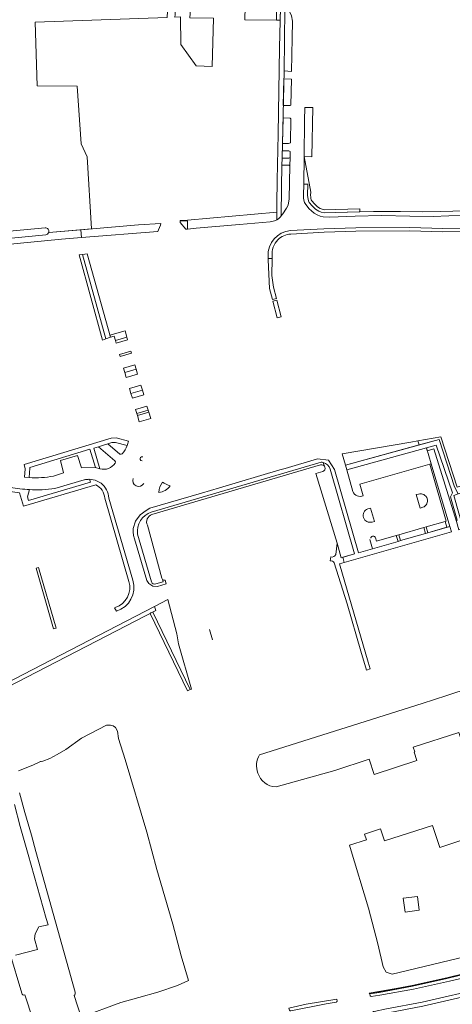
# Model space of a CAD drawing. Header units: metres. Extents: x 209813 to 223847, y 571801 to 587119.
# Tile 618 of 656: x 219278 to 219458, y 582209 to 582618. Entities that reach past the tile are written whole.
import ezdxf

# ---------------------------------------------------------------- set-up
doc = ezdxf.new("R2010")
doc.units = ezdxf.units.M
for name, color, linetype, lineweight in [('B-RO-GK-BESCHOEIING-G', 8, 'GK-BESCHOEIING', 0), ('B-RO-GR-BEPLANTING_CULTUUR_BOSPLANTSOEN-GV', 8, 'Continuous', 0), ('B-RO-GR-BEPLANTING_CULTUUR_HEESTERS-GV', 8, 'Continuous', 0), ('B-RO-GR-BEPLANTING_CULTUUR_ROOS-GV', 8, 'Continuous', 0), ('B-RO-GR-GRAS-GV', 8, 'Continuous', 0), ('B-RO-OG-TERREIN_CULTUURSCHEIDING-GV', 8, 'Continuous', 0), ('B-RO-OG-WEG-GV', 8, 'Continuous', 0), ('B-RO-VH-VERHARDING_OPEN-GV', 8, 'Continuous', 0), ('B-RO-VH-VERHARDING_ROOSTER-G', 8, 'Continuous', 0), ('B-RO-VH-VERHARDING_TEGEL-GV', 8, 'Continuous', 0)]:
    doc.layers.add(name, color=color, linetype=linetype, lineweight=lineweight)
doc.linetypes.add('GK-BESCHOEIING', pattern='A,30,-5,[1,NLCS.shx,S=1,R=0,X=0,Y=0],-5', length=40)

msp = doc.modelspace()

# ---------------------------------------------------------------- linework, layer by layer
at = {"layer": 'B-RO-GK-BESCHOEIING-G', "flags": 128}
msp.add_lwpolyline([(219292.468, 582364.803), (219285.217, 582389.942), (219286.158, 582390.239), (219293.456, 582365.155)], close=True, dxfattribs=at)
at = {"layer": 'B-RO-GR-BEPLANTING_CULTUUR_BOSPLANTSOEN-GV', "flags": 128}
msp.add_lwpolyline([(219399.591, 582560.721), (219399.887, 582581.11), (219396.648, 582581.157), (219396.564, 582575.696), (219396.304, 582560.769)], close=True, dxfattribs=at)
at = {"layer": 'B-RO-GR-BEPLANTING_CULTUUR_HEESTERS-GV', "flags": 128}
for points in [[(219343.2, 582630.203), (219342.875, 582619.721), (219342.773, 582618.623), (219345.131, 582618.707), (219345.264, 582607.235), (219351.576, 582598.376), (219358.252, 582598.162), (219358.704, 582618.226), (219348.878, 582618.381), (219349.589, 582627.212), (219348.644, 582627.226), (219348.689, 582630.117)], [(219384.946, 582622.689), (219371.873, 582622.916), (219371.786, 582617.57), (219384.86, 582617.36)], [(219391.161, 582596.134), (219391.428, 582609.967), (219391.492, 582616.887), (219391.145, 582619.145), (219390.656, 582620.183), (219389.948, 582621.333), (219389.349, 582621.837), (219388.761, 582622.263), (219388.406, 582622.41), (219388.224, 582608.763), (219388.009, 582596.306)], [(219390.895, 582582.127), (219391.098, 582592.883), (219387.938, 582593.001), (219387.699, 582581.957), (219390.501, 582581.939)], [(219387.358, 582566.203), (219389.901, 582566.182), (219390.659, 582566.421), (219390.806, 582576.42), (219390.549, 582576.755), (219387.588, 582576.822)], [(219387.293, 582563.18), (219387.227, 582560.108), (219390.021, 582560.121), (219390.528, 582560.325), (219390.584, 582562.875), (219390.02, 582563.126)], [(219387.154, 582557.219), (219387, 582547.921), (219386.867, 582536.139), (219387.562, 582536.967), (219389.094, 582539.353), (219389.668, 582540.64), (219390.196, 582543.196), (219390.451, 582556.865), (219389.987, 582557.149)], [(219302.992, 582520.058), (219312.762, 582484.667), (219314.109, 582485.221), (219304.45, 582520.208)], [(219381.458, 582517.934), (219382.04, 582506.1), (219383.251, 582501.429), (219384.848, 582501.843), (219383.695, 582506.623), (219382.994, 582511.381), (219383.104, 582518.522), (219381.433, 582518.44)], [(219385.202, 582493.904), (219386.822, 582494.32), (219385.001, 582501.211), (219383.414, 582500.8)], [(219316.083, 582485.791), (219317.526, 582486.203), (219318.069, 582484.493), (219322.815, 582485.855), (219322.154, 582488.512), (219315.817, 582486.736)], [(219321.982, 582471.164), (219322.576, 582469.141), (219327.293, 582470.526), (219326.702, 582472.55)], [(219324.543, 582462.442), (219329.251, 582463.824), (219328.647, 582465.891), (219323.936, 582464.508)], [(219326.971, 582454.153), (219331.675, 582455.52), (219331.169, 582457.258), (219326.464, 582455.897)], [(219327.184, 582453.419), (219327.953, 582450.774), (219332.706, 582452.173), (219331.889, 582454.786)], [(219440.553, 582442.355), (219412.14, 582437.378), (219413.45, 582432.796), (219444.028, 582441.128), (219443.551, 582442.88)], [(219447.65, 582404.69), (219455.504, 582406.953), (219454.792, 582409.426), (219446.938, 582407.158)], [(219445.918, 582406.863), (219435.647, 582403.897), (219436.357, 582401.438), (219446.63, 582404.397)]]:
    msp.add_lwpolyline(points, close=True, dxfattribs=at)
for points in [[(219322.935, 582440.872), (219318.118, 582442.123), (219316.635, 582442.098), (219314.964, 582441.591), (219319.974, 582437.353)], [(219304.065, 582431.667), (219309.785, 582431.735), (219307.485, 582439.321), (219282.542, 582431.752), (219282.626, 582431.47), (219282.337, 582427.601)], [(219317.897, 582434.588), (219311.029, 582440.397), (219309.075, 582439.804), (219311.608, 582431.21)], [(219292.425, 582428.244), (219296.604, 582429.511), (219295.246, 582434.718), (219302.414, 582436.816), (219304.065, 582431.667)], [(219282.423, 582422.586), (219281.613, 582419.556), (219282.066, 582418.066), (219307.74, 582425.66), (219307.381, 582426.872)], [(219305.079, 582426.6), (219293.01, 582423.103)], [(219443.828, 582420.733), (219442.847, 582420.509), (219444.447, 582414.851), (219445.574, 582415.252)], [(219424.594, 582409.159), (219425.459, 582409.404), (219423.861, 582414.963), (219422.722, 582414.63)], [(219408.789, 582392.194), (219414.142, 582375.227), (219419.79, 582355.557), (219422.21, 582347.75), (219423.679, 582348.205), (219422.894, 582350.943), (219410.956, 582391.768), (219412.95, 582392.337), (219412.325, 582394.516), (219411.664, 582394.301), (219409.993, 582400.448), (219409.502, 582395.681)], [(219423.555, 582401.888), (219424.659, 582398.068), (219435.277, 582401.126), (219434.567, 582403.585), (219426.374, 582401.219), (219425.973, 582402.551)], [(219424.753, 582403.262), (219424.249, 582403.133)], [(219407.364, 582394.675), (219407.108, 582393.065)]]:
    msp.add_lwpolyline(points, dxfattribs=at)
at = {"layer": 'B-RO-GR-BEPLANTING_CULTUUR_HEESTERS-GV'}
for points in [[(219319.974, 582437.353, 0.3881391), (219320.926, 582437.51)], [(219320.926, 582437.51, 0.0771988), (219322.935, 582440.872)], [(219311.608, 582431.21, 0.3155157), (219318.02, 582433.599)], [(219318.02, 582433.599, 0.3349096), (219317.897, 582434.588)], [(219329.437, 582436.191, 1.160866), (219329.134, 582434.523)], [(219282.337, 582427.601, 0.0686944), (219292.425, 582428.244)], [(219307.381, 582426.872, 0.0705184), (219305.079, 582426.6)], [(219337.579, 582425.757, 0.1147016), (219336.042, 582421.471)], [(219340.744, 582424.12, -0.0598591), (219337.579, 582425.757)], [(219293.01, 582423.103, -0.0516593), (219282.423, 582422.586)], [(219336.042, 582421.471, 0.2268225), (219340.744, 582424.12)], [(219445.574, 582415.252, 0.9822972), (219443.828, 582420.733)], [(219422.722, 582414.63, 0.9827201), (219424.594, 582409.159)], [(219425.973, 582402.551, 0.8008596), (219423.945, 582402.391)], [(219407.108, 582393.065, -0.2671888), (219408.789, 582392.194)], [(219409.502, 582395.681, -0.3635178), (219407.364, 582394.675)]]:
    msp.add_lwpolyline(points, format="xyb", dxfattribs=at)
at = {"layer": 'B-RO-GR-BEPLANTING_CULTUUR_ROOS-GV', "flags": 128}
for points in [[(219448.432, 582433.164), (219449.026, 582433.341), (219447.076, 582439.982), (219414.002, 582430.865), (219416.573, 582421.88)], [(219404.278, 582433.891), (219404.936, 582431.927)], [(219420.863, 582420.075), (219419.477, 582424.804), (219448.432, 582433.164)], [(219404.04, 582430.07), (219401.211, 582429.236), (219409.993, 582400.448), (219411.664, 582394.301), (219417.195, 582395.918), (219407.113, 582431.053)]]:
    msp.add_lwpolyline(points, dxfattribs=at)
at = {"layer": 'B-RO-GR-BEPLANTING_CULTUUR_ROOS-GV'}
for points in [[(219407.113, 582431.053, 0.2769255), (219404.278, 582433.891)], [(219404.936, 582431.927, -0.4132419), (219404.04, 582430.07)], [(219416.573, 582421.88, 0.4408233), (219420.863, 582420.075)]]:
    msp.add_lwpolyline(points, format="xyb", dxfattribs=at)
at = {"layer": 'B-RO-GR-GRAS-GV', "flags": 128}
for points in [[(219290.429, 582529.332), (219308.174, 582530.81), (219306.367, 582560.654), (219303.89, 582565.993), (219302.17, 582589.938), (219285.651, 582590.152), (219284.808, 582616.539), (219339.476, 582618.504), (219339.824, 582623.648), (219340.546, 582636.147), (219341.046, 582647.846), (219341.659, 582661.487), (219342.756, 582688.845), (219343.298, 582701.775), (219344.321, 582729.632)], [(219108.583, 582626.421), (219108.204, 582605.184), (219108.023, 582596.8), (219108.148, 582596.08), (219109.827, 582594.315), (219113.39, 582591.359), (219116.8, 582587.96), (219118.974, 582586.126), (219131.077, 582571.99), (219154.63, 582542.174), (219162.747, 582533.233), (219167.009, 582529.179), (219172.787, 582525.723), (219179.147, 582523.061), (219186.142, 582521.351), (219194.149, 582521.448), (219214.472, 582523.947), (219225.217, 582525.472), (219240.207, 582526.65), (219288.935, 582531.271)], [(219505.227, 582238.308), (219497.921, 582266.084), (219492.765, 582283.538), (219488.375, 582299.187), (219485.65, 582306.465), (219482.344, 582316.779), (219479.852, 582327.08), (219475.315, 582343.622), (219455.484, 582337.228)], [(219455.484, 582337.228), (219445.23, 582333.922), (219377.884, 582312.602)], [(219300.973, 582212.667), (219303.822, 582203.777), (219320.302, 582209.756), (219327.796, 582211.821), (219335.649, 582214.129), (219343.766, 582216.841), (219348.332, 582218.88), (219345.366, 582229.135), (219341.951, 582242.309), (219335.202, 582264.992), (219331.074, 582280.449), (219322.127, 582310.654), (219319.366, 582319.297), (219318.882, 582322.452), (219318.081, 582323.93), (219317.13, 582324.651), (219316.006, 582324.895), (219314.352, 582324.906), (219303.949, 582319.541), (219297.463, 582314.741), (219293.981, 582312.636), (219290.82, 582310.974), (219287.957, 582309.934), (219287.228, 582309.748), (219286.979, 582309.748), (219283.861, 582308.319), (219277.823, 582305.892)], [(219384.684, 582299.272), (219409.121, 582306.04), (219423.324, 582310.754), (219425.374, 582304.431), (219443.108, 582310.182), (219441.963, 582313.73), (219442.196, 582313.805), (219441.553, 582315.747), (219460.46, 582321.891), (219473.713, 582281.049), (219472.632, 582280.698), (219474.605, 582274.887), (219474.936, 582274.987), (219475.279, 582274.987), (219475.556, 582274.497), (219488.256, 582232.328)], [(219278.359, 582296.771), (219280.557, 582288.682), (219283.235, 582279.204), (219285.095, 582272.413)], [(219276.672, 582229.472), (219285.708, 582231.793), (219284.574, 582236.204), (219284.861, 582238.287), (219286.385, 582241.167), (219290.123, 582242.063), (219289.382, 582244.607), (219281.943, 582271.278), (219278.559, 582282.831), (219276.236, 582291.943)], [(219472.632, 582280.698), (219452.56, 582274.186), (219449.598, 582283.314), (219429.607, 582276.827), (219427.987, 582281.82), (219421.384, 582279.677), (219422.157, 582277.294), (219415.152, 582275.021), (219415.456, 582274.168), (219423.064, 582249.004), (219426.923, 582234.145), (219429.073, 582224.642), (219430.372, 582222.434), (219432.858, 582221.626), (219477.164, 582232.243)], [(219285.095, 582272.413), (219301.345, 582214.097)], [(219443.29, 582253.81), (219437.36, 582253.087)], [(219443.29, 582253.81), (219444.013, 582248.17), (219438.228, 582247.302), (219437.36, 582253.087)], [(219279.212, 582213.636), (219268.957, 582247.959)], [(219283.863, 582202.959), (219280.52, 582212.927)]]:
    msp.add_lwpolyline(points, dxfattribs=at)
at = {"layer": 'B-RO-GR-GRAS-GV'}
for points in [[(219288.935, 582531.271, -0.5129154), (219290.429, 582529.332)], [(219377.884, 582312.602, 0.247087), (219377.208, 582305.018)], [(219377.208, 582305.018, 0.3332472), (219384.684, 582299.272)], [(219280.52, 582212.927, -0.4210396), (219279.212, 582213.636)], [(219301.345, 582214.097, -0.2672397), (219300.973, 582212.667)]]:
    msp.add_lwpolyline(points, format="xyb", dxfattribs=at)
at = {"layer": 'B-RO-OG-TERREIN_CULTUURSCHEIDING-GV', "flags": 128}
for points in [[(219386.512, 582622.665), (219384.946, 582622.689), (219384.86, 582617.36), (219386.408, 582617.331)], [(219419.421, 582537.853), (219419.412, 582539.058), (219409.496, 582538.808), (219404.941, 582538.669), (219403.817, 582538.947), (219402.971, 582539.236), (219401.847, 582539.924), (219400.597, 582541.124), (219399.538, 582542.456), (219399.305, 582542.881), (219399.171, 582543.357), (219399.074, 582543.99), (219399.03, 582544.763), (219399.08, 582546.061), (219396.304, 582560.769), (219396.166, 582549.391), (219397.866, 582549.372), (219397.779, 582544.752), (219397.829, 582543.86), (219397.947, 582543.092), (219398.14, 582542.404), (219398.487, 582541.774), (219399.678, 582540.273), (219401.079, 582538.928), (219402.437, 582538.098), (219403.464, 582537.747), (219404.641, 582537.456), (219409.196, 582537.595)], [(219348.026, 582530.726), (219347.919, 582534.11), (219344.916, 582534.004), (219344.944, 582533.447), (219347.34, 582530.671)], [(219444.028, 582441.128), (219452.402, 582443.41), (219458.665, 582423.748), (219460.234, 582420.894), (219466.045, 582422.695), (219475.7, 582425.769), (219488.559, 582429.764), (219487.925, 582432.077), (219459.833, 582423.569), (219452.972, 582444.53), (219443.551, 582442.88)], [(219447.43, 582438.698), (219450.166, 582439.452), (219459.539, 582409.422), (219459.822, 582409.917), (219457.105, 582419.641), (219457.842, 582421.26), (219451.124, 582441.098), (219447.076, 582439.982)], [(219449.026, 582433.341), (219448.432, 582433.164), (219455.26, 582409.561), (219454.792, 582409.426), (219455.504, 582406.953), (219456.779, 582407.32)], [(219334.336, 582374.116), (219334.825, 582372.455), (219333.562, 582371.802), (219349.113, 582339.607), (219349.669, 582339.82), (219344.252, 582358.62), (219343.577, 582362.717), (219339.762, 582377.031)]]:
    msp.add_lwpolyline(points, close=True, dxfattribs=at)
for points in [[(219348.026, 582530.726), (219351.503, 582531.005), (219369.512, 582532.546), (219382.264, 582533.704), (219384.052, 582534.073), (219384.985, 582534.483), (219385.012, 582537.69), (219347.981, 582534.409), (219344.905, 582534.223), (219344.916, 582534.004)], [(219403.362, 582434.008), (219332.974, 582413.26)], [(219333.233, 582412.251), (219403.082, 582432.828)], [(219327.288, 582404.123), (219333.094, 582384.386), (219333.37, 582383.816), (219333.748, 582383.501), (219334.296, 582383.362), (219334.828, 582383.456), (219337.862, 582384.348), (219337.569, 582385.344), (219337.279, 582385.874), (219331.345, 582407.79)]]:
    msp.add_lwpolyline(points, dxfattribs=at)
at = {"layer": 'B-RO-OG-TERREIN_CULTUURSCHEIDING-GV'}
for points in [[(219403.082, 582432.828, -0.4130942), (219404.936, 582431.927)], [(219332.974, 582413.26, 0.3646456), (219327.288, 582404.123)], [(219331.345, 582407.79, -0.4472922), (219333.233, 582412.251)]]:
    msp.add_lwpolyline(points, format="xyb", dxfattribs=at)
at = {"layer": 'B-RO-OG-WEG-GV', "flags": 128}
for points in [[(219289.218, 582528.284), (219240.466, 582523.661), (219225.546, 582522.489), (219214.865, 582520.973), (219194.351, 582518.45), (219185.799, 582518.347), (219178.205, 582520.202), (219171.43, 582523.039), (219165.182, 582526.776), (219160.6, 582531.135), (219152.34, 582540.234), (219137.654, 582558.825)], [(219304.024, 582527.196), (219335.646, 582529.733), (219335.964, 582530.361), (219336.721, 582532.34), (219336.894, 582532.984), (219327.693, 582532.437), (219303.763, 582530.443)], [(219197.653, 582516.507), (219240.448, 582521.131), (219295.767, 582526.534), (219304.024, 582527.196), (219303.763, 582530.443), (219290.429, 582529.332)]]:
    msp.add_lwpolyline(points, dxfattribs=at)
at = {"layer": 'B-RO-OG-WEG-GV'}
msp.add_lwpolyline([(219290.429, 582529.332, -0.2882452), (219289.218, 582528.284)], format="xyb", dxfattribs=at)
at = {"layer": 'B-RO-OG-WEG-GV', "flags": 128}
msp.add_lwpolyline([(219423.305, 582213.732), (219423.586, 582213.423), (219434.55, 582215.276), (219441.238, 582216.589), (219455.56, 582219.715), (219469.753, 582223.219), (219484.149, 582226.474), (219484.03, 582226.997), (219483.664, 582226.869), (219469.594, 582223.509), (219455.522, 582220.067), (219441.201, 582216.899), (219434.508, 582215.566)], close=True, dxfattribs=at)
at = {"layer": 'B-RO-VH-VERHARDING_OPEN-GV', "flags": 128}
msp.add_lwpolyline([(219332.819, 582371.418), (219332.468, 582371.237), (219347.959, 582339.166), (219349.113, 582339.607), (219333.562, 582371.802)], close=True, dxfattribs=at)
at = {"layer": 'B-RO-VH-VERHARDING_ROOSTER-G', "flags": 128}
msp.add_lwpolyline([(219357.095, 582364.524), (219358.37, 582360.281)], dxfattribs=at)
at = {"layer": 'B-RO-VH-VERHARDING_TEGEL-GV', "flags": 128}
for points in [[(219387.227, 582560.108), (219388.009, 582596.306), (219388.224, 582608.763), (219388.406, 582622.41), (219387.539, 582622.598), (219386.512, 582622.665), (219386.186, 582605.929), (219385.557, 582570.067), (219385.2, 582550.943), (219385.042, 582541.177), (219384.985, 582534.483), (219385.722, 582534.948), (219386.554, 582535.767), (219386.867, 582536.139), (219387, 582547.921), (219387.154, 582557.219)], [(219467.923, 582538.352), (219453.055, 582538.003), (219445.424, 582537.883), (219436.318, 582537.957), (219425.068, 582537.951), (219419.112, 582537.845), (219409.196, 582537.595), (219404.641, 582537.456), (219403.464, 582537.747), (219402.437, 582538.098), (219401.079, 582538.928), (219399.678, 582540.273), (219398.487, 582541.774), (219398.14, 582542.404), (219397.947, 582543.092), (219397.829, 582543.86), (219397.779, 582544.752), (219397.866, 582549.372), (219396.166, 582549.391), (219396.077, 582544.737), (219396.136, 582543.683), (219396.282, 582542.732), (219396.556, 582541.756), (219397.057, 582540.846), (219398.429, 582539.116), (219399.387, 582538.196), (219400.499, 582537.29), (219401.71, 582536.55), (219402.984, 582536.114), (219404.18, 582535.819), (219406.848, 582535.634), (219417.512, 582536.068), (219428.495, 582536.275), (219440.115, 582536.119), (219449.792, 582535.973), (219456.407, 582536.122), (219470.704, 582536.493)], [(219390.769, 582528.64), (219404.633, 582529.36), (219417.788, 582529.776), (219440.193, 582529.94), (219453.858, 582529.562), (219470.011, 582529.848), (219483.528, 582530.889), (219483.238, 582532.271), (219469.945, 582531.247), (219453.865, 582530.962), (219440.208, 582531.34), (219417.761, 582531.176), (219404.575, 582530.759), (219390.679, 582530.037)], [(219381.384, 582519.438), (219381.433, 582518.44), (219383.104, 582518.522), (219383.082, 582519.522)], [(219323.511, 582442.686), (219318.343, 582444.027), (219316.338, 582443.993), (219280.187, 582433.023), (219280.705, 582431.263), (219280.445, 582427.79), (219282.337, 582427.601), (219282.626, 582431.47), (219282.542, 582431.752), (219307.485, 582439.321), (219309.785, 582431.735), (219311.608, 582431.21), (219309.075, 582439.804), (219311.029, 582440.397)], [(219311.029, 582440.397), (219316.635, 582442.098), (219318.118, 582442.123), (219322.935, 582440.872)], [(219435.277, 582401.126), (219418.881, 582396.404), (219408.934, 582430.923), (219406.487, 582434.803), (219401.852, 582435.384), (219388.462, 582431.412), (219386.312, 582430.799), (219361.239, 582423.395), (219353.789, 582421.152), (219332.407, 582414.903), (219330.765, 582414.001), (219328.305, 582412.175), (219326.399, 582409.461), (219325.51, 582406.524), (219325.447, 582405.048), (219325.542, 582403.555), (219326.056, 582402.239), (219331.151, 582384.933), (219331.983, 582383.596), (219333.644, 582382.517), (219335.526, 582382.393), (219339.142, 582383.487), (219338.749, 582385.006), (219338.146, 582385), (219337.569, 582385.344), (219337.862, 582384.348), (219334.828, 582383.456), (219334.296, 582383.362), (219333.748, 582383.501), (219333.37, 582383.816), (219333.094, 582384.386), (219327.288, 582404.123)], [(219407.113, 582431.053), (219417.195, 582395.918), (219412.325, 582394.516), (219412.95, 582392.337), (219457.456, 582405.049)], [(219271.329, 582422.205), (219278.345, 582421.254), (219280.004, 582415.801), (219309.9, 582424.586)], [(219278.508, 582422.948), (219271.558, 582423.891)], [(219313.643, 582418.988), (219323.683, 582384.51)], [(219325.311, 582384.998), (219315.341, 582419.056)], [(219446.63, 582404.397), (219436.357, 582401.438)], [(219457.456, 582405.049), (219456.779, 582407.32), (219447.65, 582404.69)], [(219268.931, 582338.393), (219334.825, 582372.455), (219334.336, 582374.116), (219268.205, 582339.929)], [(219317.968, 582373.757), (219317.66, 582373.542), (219318.474, 582372.134)]]:
    msp.add_lwpolyline(points, dxfattribs=at)
for points in [[(219390.528, 582560.325), (219390.021, 582560.121), (219387.227, 582560.108), (219387.154, 582557.219), (219389.987, 582557.149), (219390.451, 582556.865)], [(219304.45, 582520.208), (219314.109, 582485.221), (219316.083, 582485.791), (219306.326, 582520.401)], [(219323.157, 582484.683), (219322.815, 582485.855), (219318.069, 582484.493), (219318.421, 582483.293)], [(219319.796, 582478.609), (219320.043, 582477.768), (219324.772, 582479.156), (219324.526, 582479.998)], [(219326.702, 582472.55), (219326.16, 582474.405), (219321.438, 582473.018), (219321.982, 582471.164)], [(219329.805, 582461.927), (219329.251, 582463.824), (219324.543, 582462.442), (219325.099, 582460.545)], [(219326.971, 582454.153), (219327.184, 582453.419), (219331.889, 582454.786), (219331.675, 582455.52)], [(219462.238, 582406.415), (219458.431, 582420.191), (219460.234, 582420.894), (219458.665, 582423.748), (219452.402, 582443.41), (219413.45, 582432.796), (219414.002, 582430.865), (219451.124, 582441.098), (219457.842, 582421.26), (219457.105, 582419.641), (219459.822, 582409.917), (219459.539, 582409.422), (219460.561, 582405.936)], [(219446.63, 582404.397), (219447.65, 582404.69), (219446.938, 582407.158), (219445.918, 582406.863)], [(219436.357, 582401.438), (219435.647, 582403.897), (219434.567, 582403.585), (219435.277, 582401.126)], [(219486.083, 582226.908), (219486.285, 582226.046), (219484.344, 582225.618), (219484.149, 582226.474), (219469.753, 582223.219), (219455.56, 582219.715), (219441.238, 582216.589), (219427.503, 582214.023), (219423.586, 582213.423), (219423.713, 582212.602), (219423.87, 582212.383), (219424.117, 582212.275), (219427.72, 582212.791), (219441.729, 582215.4), (219456.561, 582218.665), (219470.279, 582221.894), (219484.628, 582225.219), (219496.515, 582227.855), (219496.235, 582229.172)], [(219431.193, 582205.457), (219445.521, 582208.345), (219463.53, 582212.384), (219472.007, 582214.404), (219485.806, 582217.422), (219485.484, 582218.774), (219485.254, 582219.013), (219484.976, 582219.075), (219471.661, 582216.074), (219445.234, 582210.001), (219430.523, 582207.117), (219425.335, 582206.116), (219425.106, 582206.045), (219424.957, 582205.945), (219424.884, 582205.775), (219424.863, 582205.545), (219424.988, 582204.29)], [(219409.568, 582209.886), (219409.823, 582209.999), (219409.966, 582210.238), (219409.974, 582210.399), (219409.858, 582211.186), (219397.142, 582209.1), (219390.015, 582207.501), (219390.295, 582206.62), (219390.519, 582206.418), (219390.813, 582206.352), (219405.471, 582209.227)]]:
    msp.add_lwpolyline(points, close=True, dxfattribs=at)
at = {"layer": 'B-RO-VH-VERHARDING_TEGEL-GV'}
for points in [[(219390.679, 582530.037, 0.4077686), (219381.384, 582519.438)], [(219385.45, 582526.26, -0.1727458), (219390.769, 582528.64)], [(219383.082, 582519.522, -0.2216787), (219385.45, 582526.26)], [(219322.935, 582440.872, 0.0375511), (219323.511, 582442.686)], [(219403.362, 582434.008, -0.0593559), (219404.278, 582433.891)], [(219315.341, 582419.056, 0.4699731), (219305.311, 582426.673)], [(219325.463, 582427.216, 0.9323896), (219329.806, 582425.103)], [(219282.423, 582422.586, -0.0219913), (219278.508, 582422.948)], [(219309.9, 582424.586, -0.2799424), (219313.643, 582418.988)], [(219323.683, 582384.51, -0.4110473), (219317.968, 582373.757)], [(219318.474, 582372.134, 0.4110579), (219325.311, 582384.998)]]:
    msp.add_lwpolyline(points, format="xyb", dxfattribs=at)

doc.saveas('drawing.dxf')
